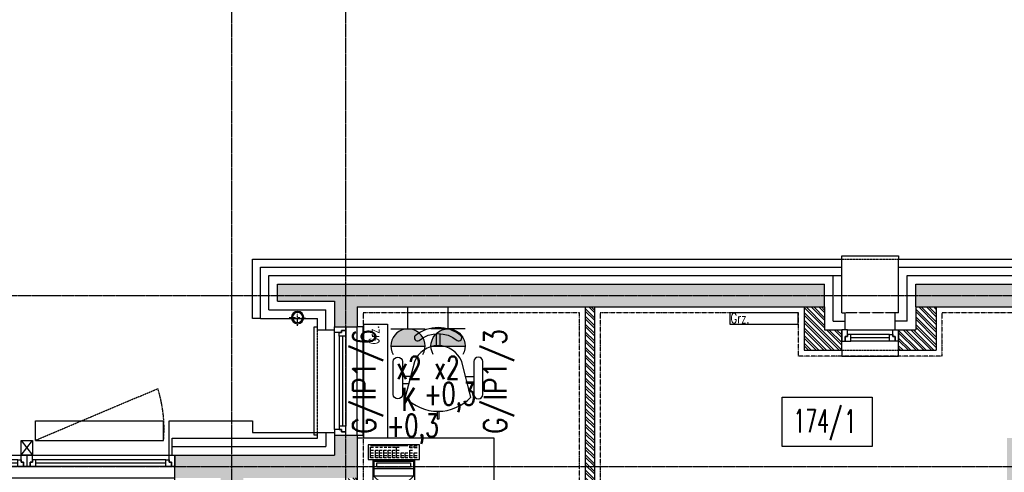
# Model space of a CAD drawing. Extents: x -7228 to 74941, y -112898 to 85621.
# Tile 537 of 635: x 60411 to 61275, y 39561 to 39958. Entities that reach past the tile are written whole.
import ezdxf
from ezdxf.enums import TextEntityAlignment as Align

# ---------------------------------------------------------------- set-up
doc = ezdxf.new("R2010")
doc.units = 0
for name, pattern in [('CENTER', [2, 1.25, -0.25, 0.25, -0.25]), ('DASHDOT', [1, 0.5, -0.25, 0, -0.25]), ('DASHED', [0.75, 0.5, -0.25]), ('DASHED2', [0.375, 0.25, -0.125]), ('DIVIDE', [31.75, 12.7, -6.35, 0, -6.35, 0, -6.35])]:
    doc.linetypes.add(name, pattern=pattern)
doc.layers.get('0').update_dxf_attribs({"color": 101, "linetype": 'CONTINUOUS'})
for name, color, linetype in [('E35', 6, 'CONTINUOUS'), ('E50', 3, 'CONTINUOUS'), ('Ins-co', 2, 'CONTINUOUS'), ('Mkd-piony', 86, 'CONTINUOUS'), ('Okn---okna', 5, 'CONTINUOUS'), ('Opis-pom', 6, 'CONTINUOUS'), ('Opis_pom_ramka', 6, 'CONTINUOUS'), ('Os-osie glowne', 1, 'CENTER'), ('Sc-beton', 7, 'CONTINUOUS'), ('Sc-beton-hatch', 86, 'CONTINUOUS'), ('Sc-cegla pustak', 42, 'CONTINUOUS'), ('Sc-cegla pustak-hatch', 8, 'CONTINUOUS'), ('Sc-drewno', 22, 'CONTINUOUS'), ('Sc-izolacja term-styropian', 151, 'STYROPIAN-KA'), ('Sc-kamien', 31, 'CONTINUOUS'), ('Sc-metal', 141, 'CONTINUOUS'), ('Sc-nadproza kon', 5, 'DASHED2'), ('Sc-silikat', 61, 'CONTINUOUS'), ('Suf-widok', 8, 'CONTINUOUS'), ('W-idok', 8, 'CONTINUOUS'), ('Wyp-meble', 155, 'CONTINUOUS')]:
    doc.layers.add(name, color=color, linetype=linetype)
doc.styles.add('KA wymiar', font='romans.shx', dxfattribs={"width": 0.6})
doc.styles.add('ROMANS', font='romans', dxfattribs={"width": 0.85})
doc.linetypes.add('BATTING', pattern='A,0.0001,-0.1,[134,ltypeshp.shx,S=0.1,R=0,X=-0.1,Y=0],-0.2,[134,ltypeshp.shx,S=0.1,R=180,X=0.1,Y=0],-0.1', length=0.4001)
doc.linetypes.add('STYROPIAN-KA', pattern='A,0.0001,-0.1,[135,ltypeshp.shx,S=0.1,R=0,X=-0.1,Y=0],0,[135,ltypeshp.shx,S=0.1,R=180,X=0.1,Y=0],-0.1', length=0.2001)

# ---------------------------------------------------------------- blocks, each defined once
blk = doc.blocks.new('_fkhjgfkk')
for p, q in [((-18, -95), (-18, 0)), ((-18, 0), (-15, 0)), ((20, -95), (20, 0)), ((25, 0), (20, 0)), ((25, -95), (25, 0)), ((0, -90), (0, -5)), ((4, -8), (4, -87)), ((7, -8), (7, -87)), ((10, -8), (10, -87)), ((-15, -95), (-18, -95)), ((20, -95), (25, -95))]:
    blk.add_line(p, q)
at = {"linetype": 'DASHED2'}
blk.add_line((-15, -95), (-15, 0), dxfattribs=at)
for points in [[(0, -5), (0, 0), (10, 0), (10, -3), (6, -3), (6, -5)], [(4, -8), (4, -5), (6, -5), (6, -3), (10, -3), (10, -5), (10, -8)], [(0, -90), (0, -95), (10, -95), (10, -92), (6, -92), (6, -90)], [(4, -87), (4, -90), (6, -90), (6, -92), (10, -92), (10, -90), (10, -87)]]:
    blk.add_lwpolyline(points, close=True)
blk = doc.blocks.new('_DGODFOH')
for p, q in [((5, 22.5), (515, 22.5)), ((122, 18.5), (8, 18.5)), ((252, 18.5), (138, 18.5)), ((382, 18.5), (268, 18.5)), ((512, 18.5), (398, 18.5)), ((122, 15.5), (8, 15.5)), ((512, 12.5), (8, 12.5)), ((252, 15.5), (138, 15.5)), ((382, 15.5), (268, 15.5)), ((512, 15.5), (398, 15.5)), ((0, 2.5), (0, -2.5)), ((0, 2.5), (520, 2.5)), ((520, -2.5), (520, 2.5)), ((0, -2.5), (520, -2.5))]:
    blk.add_line(p, q)
for points in [[(5, 22.5), (0, 22.5), (0, 12.5), (3, 12.5), (3, 16.5), (5, 16.5)], [(8, 18.5), (5, 18.5), (5, 16.5), (3, 16.5), (3, 12.5), (5, 12.5), (8, 12.5)], [(122, 18.5), (125, 18.5), (125, 16.5), (127, 16.5), (127, 12.5), (125, 12.5), (122, 12.5)], [(125, 22.5), (130, 22.5), (130, 12.5), (127, 12.5), (127, 16.5), (125, 16.5)], [(135, 22.5), (130, 22.5), (130, 12.5), (133, 12.5), (133, 16.5), (135, 16.5)], [(138, 18.5), (135, 18.5), (135, 16.5), (133, 16.5), (133, 12.5), (135, 12.5), (138, 12.5)], [(252, 18.5), (255, 18.5), (255, 16.5), (257, 16.5), (257, 12.5), (255, 12.5), (252, 12.5)], [(255, 22.5), (260, 22.5), (260, 12.5), (257, 12.5), (257, 16.5), (255, 16.5)], [(265, 22.5), (260, 22.5), (260, 12.5), (263, 12.5), (263, 16.5), (265, 16.5)], [(268, 18.5), (265, 18.5), (265, 16.5), (263, 16.5), (263, 12.5), (265, 12.5), (268, 12.5)], [(382, 18.5), (385, 18.5), (385, 16.5), (387, 16.5), (387, 12.5), (385, 12.5), (382, 12.5)], [(385, 22.5), (390, 22.5), (390, 12.5), (387, 12.5), (387, 16.5), (385, 16.5)], [(395, 22.5), (390, 22.5), (390, 12.5), (393, 12.5), (393, 16.5), (395, 16.5)], [(398, 18.5), (395, 18.5), (395, 16.5), (393, 16.5), (393, 12.5), (395, 12.5), (398, 12.5)], [(512, 18.5), (515, 18.5), (515, 16.5), (517, 16.5), (517, 12.5), (515, 12.5), (512, 12.5)], [(515, 22.5), (520, 22.5), (520, 12.5), (517, 12.5), (517, 16.5), (515, 16.5)]]:
    blk.add_lwpolyline(points, close=True)
blk = doc.blocks.new('_LKHLOGKJLGJ')
for p, q in [((-50, 85), (-50, 88)), ((-50, 88), (0, 88)), ((0, 88), (0, 85)), ((-45, 23), (-5, 23)), ((-8, 19), (-42, 19)), ((-8, 16), (-42, 16)), ((-8, 13), (-42, 13)), ((-50, 5), (-50, 0)), ((-50, 0), (0, 0)), ((0, 0), (0, 5))]:
    blk.add_line(p, q)
at = {"linetype": 'DASHED2'}
for p, q in [((-50, 85), (0, 85)), ((-50, 5), (0, 5))]:
    blk.add_line(p, q, dxfattribs=at)
for points in [[(-45, 23), (-50, 23), (-50, 13), (-47, 13), (-47, 17), (-45, 17)], [(-42, 19), (-45, 19), (-45, 17), (-47, 17), (-47, 13), (-45, 13), (-42, 13)], [(-8, 19), (-5, 19), (-5, 17), (-3, 17), (-3, 13), (-5, 13), (-8, 13)], [(-5, 23), (0, 23), (0, 13), (-3, 13), (-3, 17), (-5, 17)]]:
    blk.add_lwpolyline(points, close=True)
blk = doc.blocks.new('_opis_pom_metka')
at = {"layer": 'Opis_pom_ramka'}
blk.add_lwpolyline([(-33.13, 0), (32.87, 0), (32.87, -36), (-33.13, -36)], close=True, dxfattribs=at)
at = {"style": 'KA wymiar', "width": 0.6}
blk.add_attdef('KO/', text='', height=16.8, dxfattribs=at).set_placement((3.45, -25.87), align=Align.RIGHT)
blk.add_attdef('NR', (3.8, -26.16), '', height=16.8, dxfattribs=at)
blk = doc.blocks.new('rs75')
at = {"layer": 'Mkd-piony', "color": 251, "linetype": 'DASHDOT', "ltscale": 3}
for p, q in [((4236.28, -1401.66), (4236.28, -1389.4)), ((4242.42, -1395.53), (4230.15, -1395.53))]:
    blk.add_line(p, q, dxfattribs=at)
at = {"layer": 'Mkd-piony', "color": 251, "ltscale": 10}
blk.add_circle((4236.28, -1395.53), 4.5, dxfattribs=at)
at = {"layer": 'Mkd-piony'}
blk.add_circle((4236.28, -1395.53), 3.75, dxfattribs=at)
blk = doc.blocks.new('f003')
for p, q in [((-1.57, 74.64), (-1.57, 64.11)), ((1.57, 74.64), (1.57, 64.11))]:
    blk.add_line(p, q)
for points in [[(-16.72, 68.75, -0.355253), (16.72, 68.75, 0.881097), (20.07, 72.87, 0.355253), (-20.07, 72.87, 0.881097)], [(-28.78, 18.9, 0.427449), (28.78, 18.9), (20.81, 50.02, 0.679656), (-20.81, 50.02)], [(-31.3, 21.37, -1), (-39.3, 21.37), (-39.3, 50.18, -1), (-31.3, 50.18)], [(31.3, 21.37, 1), (39.3, 21.37), (39.3, 50.18, 1), (31.3, 50.18)]]:
    blk.add_lwpolyline(points, format="xyb", close=True)
for points in [[(-24.15, 36.98), (-31.3, 36.98)], [(24.15, 36.98), (31.3, 36.98)], [(-31.3, 31.03), (-25.68, 31.03)], [(31.3, 31.03), (25.68, 31.03)], [(-0.85, 6.61), (-0.85, 0), (0.85, 0), (0.85, 6.61)]]:
    blk.add_lwpolyline(points)
blk = doc.blocks.new('C003')
for p, q in [((16.69, 49.33), (11.11, 33.43)), ((28.12, 49.33), (16.69, 49.33)), ((28.12, 49.33), (33.7, 33.43)), ((11.11, 33.43), (4.99, 27.58)), ((4.99, 14.53), (4.99, 27.58)), ((39.82, 27.58), (4.99, 27.58)), ((11.11, 33.43), (33.7, 33.43)), ((33.7, 33.43), (39.82, 27.58)), ((39.82, 14.53), (39.82, 27.58)), ((4.99, 20.88), (39.82, 20.88)), ((4.99, 14.53), (39.82, 14.53))]:
    blk.add_line(p, q)
for points in [[(3.93, 13.95), (3.93, 50), (40.89, 50), (40.89, 13.95)], [(7.62, 19.57), (7.62, 15.91), (37.19, 15.91), (37.19, 19.57)], [(0, 13.07), (45, 13.07), (45, 0), (0, 0)]]:
    blk.add_lwpolyline(points, close=True)
for points in [[(4.5, 11.43), (2.12, 11.43), (2.12, 4.66), (4.5, 4.66)], [(2.12, 9.38), (4.52, 9.38)], [(8.69, 11.43), (6.31, 11.43), (6.31, 4.66), (8.69, 4.66)], [(6.31, 9.38), (8.71, 9.38)], [(12.34, 11.43), (9.96, 11.43), (9.96, 4.66), (12.34, 4.66)], [(9.96, 9.38), (12.36, 9.38)], [(16.17, 11.43), (13.8, 11.43), (13.8, 4.66), (16.17, 4.66)], [(13.8, 9.38), (16.2, 9.38)], [(19.83, 11.43), (17.45, 11.43), (17.45, 4.66), (19.83, 4.66)], [(17.45, 9.38), (19.85, 9.38)], [(23.66, 11.43), (21.28, 11.43), (21.28, 4.66), (23.66, 4.66)], [(21.28, 9.38), (23.68, 9.38)], [(27.22, 11.43), (24.84, 11.43), (24.84, 4.66), (27.22, 4.66)], [(24.84, 9.38), (27.24, 9.38)], [(31.32, 11.43), (28.94, 11.43), (28.94, 7.04), (31.32, 7.04)], [(28.94, 9.38), (31.34, 9.38)], [(34.89, 11.43), (32.51, 11.43), (32.51, 7.04), (34.89, 7.04)], [(32.51, 9.38), (34.91, 9.38)], [(38.81, 11.43), (36.43, 11.43), (36.43, 4.66), (38.81, 4.66)], [(36.43, 9.38), (38.83, 9.38)], [(42.82, 11.43), (40.44, 11.43), (40.44, 7.04), (42.82, 7.04)], [(40.44, 9.38), (42.84, 9.38)], [(2.12, 7.06), (4.52, 7.06)], [(2.12, 4.66), (2.12, 2.24), (4.52, 2.24)], [(2.13, 0.81), (34.83, 0.81)], [(6.31, 7.06), (8.71, 7.06)], [(6.32, 2.23), (8.81, 2.23)], [(9.96, 7.06), (12.36, 7.06)], [(10.06, 2.23), (12.55, 2.23)], [(13.8, 7.06), (16.2, 7.06)], [(13.89, 2.23), (16.39, 2.23)], [(17.45, 7.06), (19.85, 7.06)], [(17.54, 2.23), (20.04, 2.23)], [(21.28, 7.06), (23.68, 7.06)], [(21.38, 2.23), (23.87, 2.23)], [(24.84, 7.06), (27.24, 7.06)], [(24.84, 4.66), (24.84, 2.24), (27.24, 2.24)], [(38.86, 2.87), (36.39, 2.87), (36.39, 0.97), (38.86, 0.97)], [(36.43, 7.06), (38.83, 7.06)], [(42.85, 2.84), (40.44, 2.84), (40.44, 0.97), (42.81, 0.97)]]:
    blk.add_lwpolyline(points)
blk = doc.blocks.new('A$C5F631330')
at = {"layer": 'Wyp-meble'}
blk.add_lwpolyline([(9909.98, 5060), (9909.98, 5000), (10029.98, 5000), (10029.98, 5060)], close=True, dxfattribs=at)
at = {"layer": 'Wyp-meble', "rotation": 359.9849546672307}
blk.add_blockref('f003', (9980.86, 5076.93), dxfattribs=at)
at = {"layer": 'Wyp-meble', "xscale": -1, "rotation": 180}
blk.add_blockref('C003', (9919.57, 5054.21), dxfattribs=at)
blk = doc.blocks.new('g2')
at = {"layer": 'E35'}
blk.add_line((15, 19.27), (-15, 19.27), dxfattribs=at)
blk.add_arc((0, 34.27), 15, 150, 30, dxfattribs=at)
at = {"layer": 'E50'}
blk.add_line((0, 19.27), (0, 0), dxfattribs=at)

msp = doc.modelspace()

# ---------------------------------------------------------------- hatches: boundary and pattern name
at = {"layer": 'E35'}
for points in [[(60766.97, 39672.202, 1), (60736.97, 39672.202)], [(60802.198, 39672.202, 1), (60772.198, 39672.202)]]:
    msp.add_hatch(color=256, dxfattribs=at).paths.add_polyline_path(points)
at = {"layer": 'Sc-beton-hatch'}
h = msp.add_hatch(dxfattribs=at)
h.set_pattern_fill('ANSI33', color=256, style=0)
h.paths.add_polyline_path([(61374.547, 39046.472), (61374.547, 39066.472), (61320.547, 39066.472), (61320.547, 39046.472)])
h.paths.add_polyline_path([(61277.547, 39541.472), (61302.547, 39541.472), (61302.547, 39591.472), (61277.547, 39591.472)])
h.paths.add_polyline_path([(61197.547, 39726.472), (61197.547, 39706.472), (61617.547, 39706.472), (61617.547, 39726.472)])
h.paths.add_polyline_path([(61117.547, 39706.472), (61117.547, 39726.472), (60637.547, 39726.472), (60637.547, 39711.472), (60687.547, 39711.472), (60687.547, 39688.972), (60707.547, 39688.972), (60707.547, 39706.472)])
h.paths.add_polyline_path([(61697.547, 39726.472), (61697.547, 39706.472), (62107.547, 39706.472), (62107.547, 39688.972), (62127.547, 39688.972), (62127.547, 39711.472), (62177.547, 39711.472), (62177.547, 39726.472)])
h = msp.add_hatch(dxfattribs=at)
h.set_pattern_fill('ANSI33', color=256, style=0)
h.paths.add_polyline_path([(60707.547, 39556.472), (60707.547, 39593.972), (60687.547, 39593.972), (60687.547, 39576.472), (60547.547, 39576.472), (60547.547, 39556.472), (60587.547, 39556.472), (60587.547, 39066.472), (60237.547, 39066.472), (60237.547, 39046.472), (60587.547, 39046.472), (60587.547, 39003.472), (60607.547, 39003.472), (60607.547, 39046.472), (61100.547, 39046.472), (61100.547, 39066.472), (60607.547, 39066.472), (60607.547, 39556.472)])
h.paths.add_polyline_path([(60607.547, 38826.472), (60607.547, 38873.472), (60587.547, 38873.472), (60587.547, 38826.472), (60187.547, 38826.472), (60187.547, 38806.472), (61219.547, 38806.472), (61219.547, 38801.472), (61237.547, 38801.472), (61237.547, 38806.472), (61269.547, 38806.472), (61269.547, 38826.472)])
at = {"layer": 'Sc-cegla pustak-hatch'}
h = msp.add_hatch(dxfattribs=at)
h.set_pattern_fill('ANSI32', color=256, scale=0.5, angle=90, style=0)
h.paths.add_polyline_path([(62207.547, 39293.472), (61612.547, 39293.472), (61612.547, 39303.472), (61594.547, 39303.472), (61594.547, 39214.472), (61612.547, 39214.472), (61612.547, 39275.472), (62107.547, 39275.472), (62107.547, 39066.472), (62125.547, 39066.472), (62125.547, 39275.472), (62207.547, 39275.472)])
h.paths.add_polyline_path([(61704.547, 39098.472), (61612.547, 39098.472), (61612.547, 39114.472), (61594.547, 39114.472), (61594.547, 39066.472), (61594.547, 39046.472), (61612.547, 39046.472), (61612.547, 39066.472), (61605.047, 39066.472), (61605.047, 39073.972), (61612.547, 39073.972), (61612.547, 39080.472), (61686.547, 39080.472), (61686.547, 39066.472), (61704.547, 39066.472)])
h.paths.add_polyline_path([(61100.547, 39303.472), (61082.547, 39303.472), (61082.547, 39293.472), (60607.547, 39293.472), (60607.547, 39275.472), (61082.547, 39275.472), (61082.547, 39176.472), (61100.547, 39176.472)])
h.paths.add_polyline_path([(61100.547, 39421.472), (61082.547, 39421.472), (61082.547, 39403.472), (61100.547, 39403.472)])
h.paths.add_polyline_path([(61100.547, 39076.472), (61082.547, 39076.472), (61082.547, 39066.472), (61100.547, 39066.472)])
h.paths.add_polyline_path([(61612.547, 39421.472), (61594.547, 39421.472), (61594.547, 39403.472), (61612.547, 39403.472)])
h.paths.add_polyline_path([(61632.547, 39686.472), (61617.547, 39686.472), (61617.547, 39706.472), (61599.547, 39706.472), (61599.547, 39668.472), (61632.547, 39668.472)])
h.paths.add_polyline_path([(61715.547, 39706.472), (61697.547, 39706.472), (61697.547, 39686.472), (61682.547, 39686.472), (61682.547, 39668.472), (61715.547, 39668.472)])
h.paths.add_polyline_path([(61215.547, 39706.472), (61197.547, 39706.472), (61197.547, 39686.472), (61182.547, 39686.472), (61182.547, 39668.472), (61215.547, 39668.472)])
h.paths.add_polyline_path([(61132.547, 39686.472), (61117.547, 39686.472), (61117.547, 39706.472), (61099.547, 39706.472), (61099.547, 39668.472), (61132.547, 39668.472)])
h = msp.add_hatch(dxfattribs=at)
h.set_pattern_fill('ANSI32', color=256, scale=0.5, angle=90, style=0)
h.paths.add_polyline_path([(61302.547, 39706.472), (61294.547, 39706.472), (61294.547, 39591.472), (61302.547, 39591.472)])
h.paths.add_polyline_path([(61163.547, 39421.472), (61100.547, 39421.472), (61100.547, 39413.472), (61163.547, 39413.472)])
h.paths.add_polyline_path([(61082.547, 39421.472), (60915.547, 39421.472), (60915.547, 39706.472), (60907.547, 39706.472), (60907.547, 39413.472), (61082.547, 39413.472)])
h.paths.add_polyline_path([(60707.547, 39556.472), (60699.547, 39556.472), (60699.547, 39539.472), (60607.547, 39539.472), (60607.547, 39531.472), (60707.547, 39531.472)])
h.paths.add_polyline_path([(60640.547, 39087.472), (60632.547, 39087.472), (60632.547, 39066.472), (60640.547, 39066.472)])

# ---------------------------------------------------------------- linework, layer by layer
at = {"layer": 'E35'}
for p, q in [((60736.97, 39672.202), (60766.97, 39672.202)), ((60772.198, 39672.202), (60802.198, 39672.202))]:
    msp.add_line(p, q, dxfattribs=at)
at = {"layer": 'Ins-co'}
for points in [[(61034.413, 39701.376), (61034.413, 39691.376), (61094.413, 39691.376), (61094.413, 39701.376)], [(60713.161, 39691.472), (60734.161, 39691.472), (60734.161, 39591.472), (60713.161, 39591.472)]]:
    msp.add_lwpolyline(points, close=True, dxfattribs=at)
at = {"layer": 'Os-osie glowne'}
for points in [[(60597.547, 34021.472), (60597.547, 39998.472)], [(60697.547, 34021.472), (60697.547, 39998.472)], [(50700.047, 39716.472), (62792.547, 39716.472)], [(50700.047, 39566.472), (62792.547, 39566.472)]]:
    msp.add_lwpolyline(points, dxfattribs=at)
at = {"layer": 'Sc-beton'}
for points in [[(60637.547, 39726.472), (61117.547, 39726.472)], [(60637.547, 39711.472), (60637.547, 39726.472)], [(61117.547, 39706.472), (61117.547, 39726.472)], [(61197.547, 39726.472), (61617.547, 39726.472)], [(61197.547, 39706.472), (61197.547, 39726.472)], [(60637.547, 39711.472), (60687.547, 39711.472)], [(60687.547, 39711.472), (60687.547, 39688.972)], [(60707.547, 39706.472), (61117.547, 39706.472)], [(60707.547, 39706.472), (60707.547, 39688.972)], [(61197.547, 39706.472), (61617.547, 39706.472)], [(60687.547, 39688.972), (60707.547, 39688.972)], [(60687.547, 39593.972), (60687.547, 39576.472)], [(60687.547, 39593.972), (60707.547, 39593.972)], [(60707.547, 39593.972), (60707.547, 39556.472)], [(60547.547, 39576.472), (60687.547, 39576.472)], [(60547.547, 39556.472), (60547.547, 39576.472)]]:
    msp.add_lwpolyline(points, dxfattribs=at)
at = {"layer": 'Sc-cegla pustak'}
for points in [[(61099.547, 39706.472), (61099.547, 39668.472)], [(61117.547, 39706.472), (61117.547, 39686.472)], [(61197.547, 39706.472), (61197.547, 39686.472)], [(61215.547, 39706.472), (61215.547, 39668.472)], [(61117.547, 39686.472), (61132.547, 39686.472)], [(61132.547, 39668.472), (61132.547, 39686.472)], [(61182.547, 39686.472), (61197.547, 39686.472)], [(61182.547, 39668.472), (61182.547, 39686.472)], [(61099.547, 39668.472), (61132.547, 39668.472)], [(61182.547, 39668.472), (61215.547, 39668.472)]]:
    msp.add_lwpolyline(points, dxfattribs=at)
at = {"layer": 'Sc-drewno'}
for p, q in [((60537.547, 39589.472), (60537.547, 39606.472)), ((60542.547, 39576.472), (60542.547, 39606.472)), ((60542.547, 39606.472), (60615.547, 39606.472))]:
    msp.add_line(p, q, dxfattribs=at)
for points in [[(60425.047, 39589.472), (60425.047, 39606.472)], [(60425.047, 39606.472), (60537.547, 39606.472)], [(60615.547, 39606.472), (60615.547, 39596.472)], [(60615.547, 39596.472), (60672.547, 39596.472)], [(60425.047, 39589.472), (60537.547, 39589.472)]]:
    msp.add_lwpolyline(points, dxfattribs=at)
at = {"layer": 'Sc-izolacja term-styropian', "linetype": 'ByBlock'}
for points in [[(60622.547, 39741.472), (61132.547, 39741.472)], [(60622.547, 39696.472), (60622.547, 39741.472)], [(61132.547, 39701.472), (61132.547, 39741.472)], [(61182.547, 39741.472), (61632.547, 39741.472)], [(61182.547, 39701.472), (61182.547, 39741.472)], [(61132.547, 39701.472), (61135.547, 39701.472)], [(61135.547, 39686.472), (61135.547, 39701.472)], [(61179.547, 39686.472), (61179.547, 39701.472)], [(61182.547, 39701.472), (61179.547, 39701.472)], [(60622.547, 39696.472), (60672.547, 39696.472)], [(60672.547, 39686.472), (60672.547, 39696.472)], [(60672.547, 39686.472), (60687.547, 39686.472)], [(60672.547, 39591.472), (60672.547, 39596.472)], [(60672.547, 39596.472), (60687.547, 39596.472)], [(60545.047, 39591.472), (60672.547, 39591.472)], [(60545.047, 39576.472), (60545.047, 39591.472)]]:
    msp.add_lwpolyline(points, dxfattribs=at)
at = {"layer": 'Sc-izolacja term-styropian', "linetype": 'BATTING', "ltscale": 0.35}
for points in [[(60630.047, 39733.972), (61132.547, 39733.972)], [(60630.047, 39703.972), (60630.047, 39733.972)], [(61125.047, 39693.972), (61125.047, 39733.972)], [(61190.047, 39733.972), (61625.047, 39733.972)], [(61190.047, 39693.972), (61190.047, 39733.972)], [(60630.047, 39703.972), (60680.047, 39703.972)], [(60680.047, 39686.472), (60680.047, 39703.972)], [(61125.047, 39693.972), (61135.547, 39693.972)], [(61190.047, 39693.972), (61179.547, 39693.972)], [(60680.047, 39596.472), (60680.047, 39583.972)], [(60545.047, 39583.972), (60680.047, 39583.972)]]:
    msp.add_lwpolyline(points, dxfattribs=at)
at = {"layer": 'Sc-kamien'}
for points in [[(60615.547, 39748.472), (61132.547, 39748.472)], [(60615.547, 39696.472), (60615.547, 39748.472)], [(61132.547, 39741.472), (61132.547, 39748.472)], [(61182.547, 39748.472), (61632.547, 39748.472)], [(61182.547, 39741.472), (61182.547, 39748.472)], [(60622.547, 39696.472), (60615.547, 39696.472)]]:
    msp.add_lwpolyline(points, dxfattribs=at)
at = {"layer": 'Sc-metal'}
for points in [[(60422.547, 39589.472), (60422.547, 39576.472), (60412.547, 39576.472), (60412.547, 39589.472), (60422.547, 39589.477)], [(60412.547, 39576.494), (60422.547, 39589.472)], [(60412.547, 39589.472), (60422.547, 39576.472)]]:
    msp.add_lwpolyline(points, dxfattribs=at)
at = {"layer": 'Sc-nadproza kon', "linetype": 'DASHDOT', "ltscale": 0.5}
msp.add_lwpolyline([(61179.547, 39701.472), (61135.547, 39701.472)], dxfattribs=at)
at = {"layer": 'Sc-silikat'}
for points in [[(60907.547, 39706.472), (60907.547, 39413.472)], [(60915.547, 39706.472), (60915.547, 39421.472)]]:
    msp.add_lwpolyline(points, dxfattribs=at)
at = {"layer": 'Suf-widok', "linetype": 'DIVIDE', "ltscale": 0.02}
for points in [[(60712.547, 39701.472), (60712.547, 39526.472), (60612.547, 39526.472), (60612.547, 39298.472), (61077.547, 39298.472), (61077.547, 39408.472), (60902.547, 39408.472), (60902.547, 39701.472)], [(60920.547, 39701.472), (60920.547, 39426.472), (61289.547, 39426.472), (61289.547, 39701.472), (61220.547, 39701.472), (61220.547, 39663.472), (61094.547, 39663.472), (61094.547, 39701.472)]]:
    msp.add_lwpolyline(points, close=True, dxfattribs=at)
at = {"layer": 'W-idok', "linetype": 'DASHED', "ltscale": 0.5}
msp.add_lwpolyline([(60425.047, 39589.472), (60532.508, 39634.874)], dxfattribs=at)
msp.add_arc((60420.395, 39599.45), 117.577, 355.131836, 17.53498, dxfattribs=at)

# ---------------------------------------------------------------- block references
msp.add_blockref('A$C5F631330', (50797.547, 34531.472))
at = {"layer": 'E35', "rotation": 180.0000000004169}
msp.add_blockref('g2', (60751.97, 39706.472), dxfattribs=at)
at = {"layer": 'E35', "xscale": -1, "rotation": 180.0000000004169}
msp.add_blockref('g2', (60787.198, 39706.472), dxfattribs=at)
at = {"layer": 'Mkd-piony', "xscale": -1.200000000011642, "yscale": 1.200000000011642, "zscale": 1.2, "rotation": 359.9999999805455}
msp.add_blockref('rs75', (65738.726, 41371.849), dxfattribs=at)
at = {"layer": 'Okn---okna'}
for name, p in [('_LKHLOGKJLGJ', (61182.547, 39663.472)), ('_fkhjgfkk', (60687.547, 39688.972)), ('_DGODFOH', (60027.547, 39553.972))]:
    msp.add_blockref(name, p, dxfattribs=at)
at = {"layer": 'Opis-pom'}
ref = msp.add_blockref('_opis_pom_metka', (61119.976, 39627.355), dxfattribs=dict(at, xscale=1.2, yscale=1.2, zscale=1.2))
ref.add_attrib('KO/', '174/', dxfattribs={"layer": '0', "height": 20.16, "style": 'KA wymiar', "width": 0.6}).set_placement((61132.749, 39596.314), align=Align.RIGHT)
ref.add_attrib('NR', '1', (61134.74, 39595.957), dxfattribs={"layer": '0', "height": 20.16, "style": 'KA wymiar', "width": 0.6})

# ---------------------------------------------------------------- texts
at = {"layer": 'E35', "style": 'ROMANS', "width": 0.8}
for s, p in [('G/IP1/6', (60714.914, 39641.11)), ('G/IP1/3', (60829.858, 39641.11))]:
    msp.add_text(s, height=20, rotation=90, dxfattribs=at).set_placement(p, align=Align.MIDDLE)
at = {"layer": 'E35', "style": 'ROMANS', "width": 0.7}
for s, p in [('x2', (60752.902, 39653.14)), ('x2', (60786.267, 39653.14)), ('K', (60752.902, 39625.495)), ('+0,3', (60788.907, 39627.181)), ('+0,3', (60756.237, 39599.553))]:
    msp.add_text(s, height=20, dxfattribs=at).set_placement(p, align=Align.MIDDLE)
at = {"layer": 'Ins-co', "style": 'ROMANS', "width": 0.7}
msp.add_text('Grz.', height=9, dxfattribs=at).set_placement((61035.156, 39692.136))
msp.add_text('Grz.', height=9, rotation=90, dxfattribs=at).set_placement((60726.616, 39673.698))

doc.saveas('drawing.dxf')
